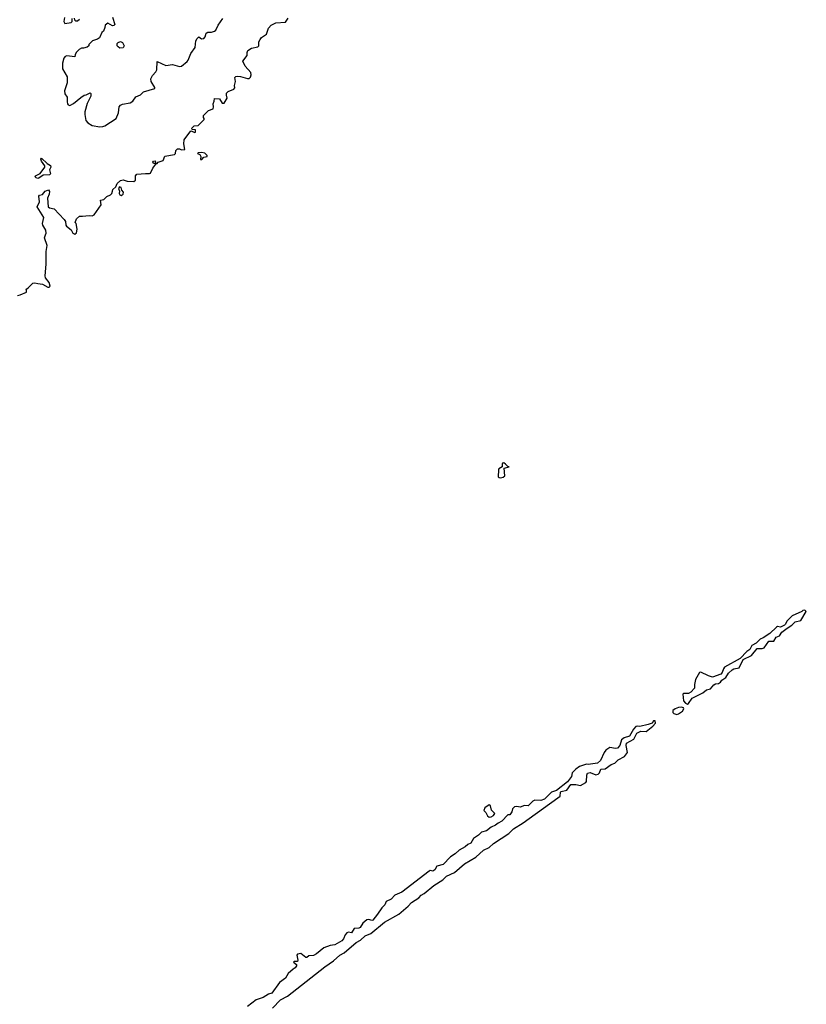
# Model space of a CAD drawing. Extents: x 2219101 to 2444320, y 201258 to 358766.
# Tile 294 of 349: x 2436218 to 2444320, y 248969 to 259113. Entities that reach past the tile are written whole.
import ezdxf

# ---------------------------------------------------------------- set-up
doc = ezdxf.new("R2010")
doc.units = 0

msp = doc.modelspace()

# ---------------------------------------------------------------- linework, layer by layer
at = {"layer": '0CON10XD'}
for points in [[(2436195, 256273), (2436225, 256278), (2436290, 256305), (2436290, 256325), (2436280, 256335), (2436305, 256350), (2436355, 256400), (2436375, 256402), (2436404, 256394), (2436455, 256390), (2436507, 256357), (2436521, 256359), (2436531, 256369), (2436523, 256405), (2436485, 256452), (2436480, 256475), (2436492, 256595), (2436490, 256725), (2436503, 256785), (2436474, 256865), (2436485, 256898), (2436491, 256915), (2436486, 256945), (2436456, 256995), (2436452, 257012), (2436466, 257075), (2436399, 257185), (2436422, 257235), (2436416, 257295), (2436424, 257306), (2436455, 257313), (2436480, 257345), (2436515, 257360), (2436524, 257344), (2436521, 257315), (2436506, 257274), (2436510, 257185), (2436525, 257174), (2436575, 257163), (2436676, 257056), (2436690, 257035), (2436694, 256996), (2436701, 256985), (2436748, 256948), (2436765, 256914), (2436787, 256903), (2436803, 256917), (2436812, 256955), (2436800, 257015), (2436790, 257025), (2436805, 257060), (2436835, 257090), (2436865, 257088), (2436935, 257096), (2436965, 257093), (2436985, 257102), (2437058, 257205), (2437050, 257255), (2437085, 257260), (2437117, 257293), (2437155, 257307), (2437168, 257322), (2437174, 257346), (2437178, 257365), (2437209, 257391), (2437223, 257425), (2437255, 257457), (2437285, 257462), (2437325, 257448), (2437393, 257447), (2437412, 257458), (2437412, 257505), (2437425, 257520), (2437515, 257530), (2437555, 257528), (2437565, 257532), (2437590, 257585), (2437620, 257625), (2437620, 257630), (2437595, 257632), (2437590, 257645), (2437595, 257657), (2437615, 257658), (2437620, 257630), (2437635, 257632), (2437646, 257644), (2437695, 257662), (2437714, 257706), (2437812, 257725), (2437822, 257735), (2437827, 257765), (2437845, 257782), (2437865, 257782), (2437885, 257772), (2437920, 257775), (2437908, 257835), (2437912, 257875), (2437982, 257968), (2438008, 257958), (2438015, 257950), (2438030, 257955), (2438028, 257978), (2437995, 257980), (2437990, 257995), (2438015, 258020), (2438055, 258022), (2438120, 258085), (2438120, 258095), (2438110, 258105), (2438110, 258125), (2438163, 258177), (2438212, 258195), (2438216, 258215), (2438210, 258245), (2438222, 258275), (2438225, 258300), (2438277, 258297), (2438304, 258254), (2438326, 258254), (2438357, 258305), (2438348, 258335), (2438350, 258355), (2438366, 258374), (2438424, 258396), (2438435, 258410), (2438430, 258435), (2438440, 258475), (2438435, 258518), (2438445, 258527), (2438465, 258531), (2438492, 258528), (2438565, 258506), (2438582, 258508), (2438595, 258521), (2438602, 258545), (2438600, 258570), (2438540, 258635), (2438517, 258685), (2438562, 258745), (2438560, 258775), (2438567, 258795), (2438605, 258819), (2438670, 258835), (2438680, 258845), (2438683, 258885), (2438695, 258908), (2438710, 258930), (2438760, 258965), (2438780, 259025), (2438808, 259055), (2438855, 259080), (2438955, 259088), (2438985, 259127)], [(2437175, 259140), (2437198, 259065), (2437188, 259052), (2437175, 259050), (2437127, 259077), (2437112, 259068), (2437100, 259055), (2437097, 259033), (2437080, 258995), (2437065, 258980), (2437040, 258925), (2437019, 258911), (2436970, 258895), (2436932, 258858), (2436930, 258845), (2436915, 258830), (2436875, 258818), (2436855, 258818), (2436830, 258805), (2436805, 258780), (2436790, 258755), (2436785, 258730), (2436705, 258740), (2436686, 258734), (2436672, 258718), (2436660, 258665), (2436661, 258605), (2436706, 258524), (2436706, 258464), (2436679, 258381), (2436685, 258348), (2436706, 258315), (2436706, 258265), (2436712, 258245), (2436717, 258237), (2436735, 258230), (2436772, 258248), (2436847, 258313), (2436884, 258336), (2436902, 258338), (2436945, 258360), (2436952, 258352), (2436952, 258325), (2436915, 258250), (2436891, 258165), (2436889, 258135), (2436901, 258075), (2436920, 258050), (2436965, 258022), (2437045, 258010)], [(2436680, 259135), (2436672, 259095), (2436682, 259072), (2436750, 259085), (2436760, 259095), (2436760, 259125)], [(2436778, 259128), (2436782, 259112), (2436792, 259102), (2436815, 259100), (2436835, 259120)], [(2437045, 258010), (2437075, 258014), (2437095, 258020), (2437212, 258095), (2437237, 258155), (2437243, 258215), (2437256, 258234), (2437277, 258243), (2437355, 258258), (2437385, 258272), (2437415, 258318), (2437461, 258339), (2437495, 258369), (2437610, 258405), (2437610, 258415), (2437572, 258475), (2437570, 258505), (2437585, 258538), (2437622, 258575), (2437632, 258595), (2437635, 258682), (2437725, 258640), (2437792, 258652), (2437865, 258630), (2437886, 258634), (2437945, 258681), (2437954, 258695), (2437982, 258765), (2438024, 258825), (2438034, 258895), (2438045, 258918), (2438065, 258938), (2438090, 258915), (2438115, 258919), (2438129, 258935), (2438140, 258975), (2438157, 258983), (2438195, 258984), (2438225, 258994), (2438238, 259005), (2438264, 259055), (2438310, 259125)], [(2437249, 258819), (2437232, 258832), (2437223, 258845), (2437224, 258866), (2437231, 258879), (2437255, 258888), (2437278, 258878), (2437294, 258845), (2437285, 258823), (2437249, 258819)], [(2438082, 257672), (2438095, 257672), (2438115, 257698), (2438150, 257705), (2438150, 257715), (2438125, 257737), (2438096, 257746), (2438055, 257740), (2438050, 257735), (2438073, 257723), (2438083, 257705), (2438082, 257672)], [(2436405, 257478), (2436387, 257485), (2436379, 257495), (2436381, 257505), (2436431, 257529), (2436478, 257595), (2436477, 257607), (2436442, 257655), (2436437, 257675), (2436443, 257687), (2436501, 257631), (2436535, 257612), (2436538, 257595), (2436527, 257565), (2436535, 257525), (2436525, 257513), (2436459, 257511), (2436415, 257482), (2436405, 257478)], [(2437265, 257302), (2437285, 257317), (2437288, 257335), (2437270, 257355), (2437265, 257383), (2437245, 257390), (2437237, 257375), (2437248, 257345), (2437244, 257324), (2437249, 257309), (2437265, 257302)], [(2441175, 254394), (2441199, 254401), (2441214, 254415), (2441208, 254492), (2441260, 254505), (2441245, 254510), (2441223, 254535), (2441205, 254546), (2441192, 254545), (2441187, 254535), (2441188, 254505), (2441154, 254486), (2441150, 254475), (2441148, 254405), (2441156, 254396), (2441175, 254394)], [(2443095, 252063), (2443105, 252068), (2443146, 252124), (2443255, 252179), (2443291, 252209), (2443335, 252218), (2443369, 252260), (2443385, 252270), (2443415, 252275), (2443435, 252288), (2443451, 252309), (2443492, 252335), (2443519, 252381), (2443555, 252415), (2443575, 252427), (2443628, 252435), (2443670, 252520), (2443755, 252564), (2443815, 252634), (2443865, 252634), (2443885, 252642), (2443935, 252709), (2443985, 252712), (2444008, 252752), (2444045, 252766), (2444068, 252802), (2444124, 252846), (2444171, 252875), (2444205, 252908), (2444265, 252925), (2444320, 253015), (2444305, 253029), (2444285, 253026), (2444274, 253016), (2444175, 252971), (2444118, 252915), (2444107, 252885), (2444097, 252875), (2444055, 252856), (2444025, 252860), (2444012, 252855), (2443945, 252789), (2443876, 252744), (2443845, 252732), (2443805, 252691), (2443758, 252665), (2443738, 252625), (2443708, 252605), (2443639, 252531), (2443478, 252442), (2443466, 252425), (2443455, 252388), (2443441, 252369), (2443355, 252339), (2443312, 252352), (2443235, 252392), (2443221, 252389), (2443178, 252315), (2443168, 252265), (2443170, 252225), (2443130, 252185), (2443107, 252173), (2443055, 252170), (2443050, 252165), (2443056, 252095), (2443075, 252072), (2443095, 252063)], [(2442985, 251956), (2443005, 251962), (2443045, 251988), (2443059, 252015), (2443055, 252022), (2443035, 252030), (2443005, 252028), (2442971, 252015), (2442946, 251995), (2442946, 251976), (2442955, 251966), (2442985, 251956)], [(2438821, 248929), (2438906, 249015), (2438976, 249054), (2439362, 249355), (2439452, 249418), (2439517, 249475), (2439559, 249501), (2439685, 249605), (2439729, 249631), (2439775, 249675), (2439835, 249699), (2439975, 249816), (2440122, 249898), (2440220, 249980), (2440255, 250018), (2440328, 250065), (2440352, 250095), (2440385, 250112), (2440485, 250194), (2440575, 250252), (2440615, 250291), (2440695, 250328), (2440801, 250415), (2440916, 250484), (2440995, 250559), (2441055, 250586), (2441097, 250625), (2441255, 250730), (2441305, 250778), (2441405, 250839), (2441675, 251035), (2441785, 251115), (2441789, 251155), (2441795, 251163), (2441855, 251175), (2441895, 251234), (2441945, 251234), (2441995, 251222), (2442050, 251255), (2442057, 251265), (2442060, 251330), (2442068, 251352), (2442095, 251357), (2442154, 251335), (2442175, 251339), (2442191, 251355), (2442205, 251391), (2442249, 251395), (2442311, 251439), (2442348, 251455), (2442382, 251488), (2442447, 251523), (2442478, 251565), (2442466, 251635), (2442469, 251661), (2442545, 251702), (2442576, 251764), (2442615, 251783), (2442669, 251781), (2442740, 251835), (2442767, 251865), (2442765, 251890), (2442745, 251890), (2442733, 251867), (2442693, 251853), (2442605, 251830), (2442585, 251836), (2442565, 251832), (2442539, 251805), (2442499, 251731), (2442445, 251713), (2442417, 251695), (2442400, 251635), (2442375, 251608), (2442356, 251604), (2442296, 251614), (2442255, 251588), (2442238, 251565), (2442199, 251481), (2442170, 251455), (2442075, 251440), (2442055, 251443), (2441985, 251418), (2441947, 251393), (2441910, 251355), (2441903, 251315), (2441860, 251260), (2441747, 251173), (2441694, 251155), (2441625, 251082), (2441585, 251070), (2441525, 251074), (2441505, 251062), (2441455, 251013), (2441415, 251017), (2441375, 251002), (2441335, 251008), (2441315, 251004), (2441295, 250982), (2441286, 250954), (2441265, 250922), (2441245, 250920), (2441185, 250857), (2441145, 250837), (2441120, 250815), (2441075, 250796), (2441025, 250758), (2440975, 250744), (2440945, 250711), (2440894, 250676), (2440865, 250631), (2440834, 250616), (2440808, 250592), (2440745, 250559), (2440705, 250518), (2440655, 250490), (2440580, 250410), (2440515, 250392), (2440494, 250356), (2440475, 250341), (2440445, 250347), (2440435, 250342), (2440155, 250123), (2440081, 250095), (2440045, 250051), (2439993, 250027), (2439979, 249995), (2439949, 249965), (2439902, 249898), (2439855, 249836), (2439845, 249832), (2439815, 249844), (2439795, 249838), (2439753, 249807), (2439725, 249762), (2439712, 249755), (2439665, 249752), (2439635, 249707), (2439605, 249711), (2439589, 249705), (2439569, 249685), (2439554, 249645), (2439535, 249622), (2439465, 249583), (2439416, 249574), (2439350, 249550), (2439275, 249488), (2439245, 249473), (2439195, 249470), (2439175, 249450), (2439165, 249450), (2439115, 249493), (2439080, 249485), (2439073, 249475), (2439082, 249425), (2439078, 249412), (2439045, 249410), (2439040, 249405), (2439068, 249378), (2439070, 249365), (2439057, 249345), (2439035, 249333), (2438982, 249288), (2438955, 249239), (2438895, 249195), (2438817, 249085), (2438782, 249075), (2438725, 249041), (2438655, 249016), (2438564, 248946)], [(2441055, 250899), (2441075, 250902), (2441100, 250915), (2441112, 250935), (2441078, 250968), (2441066, 251015), (2441055, 251023), (2441010, 250995), (2441000, 250965), (2441018, 250945), (2441035, 250910), (2441055, 250899)]]:
    msp.add_lwpolyline(points, dxfattribs=at)

doc.saveas('drawing.dxf')
